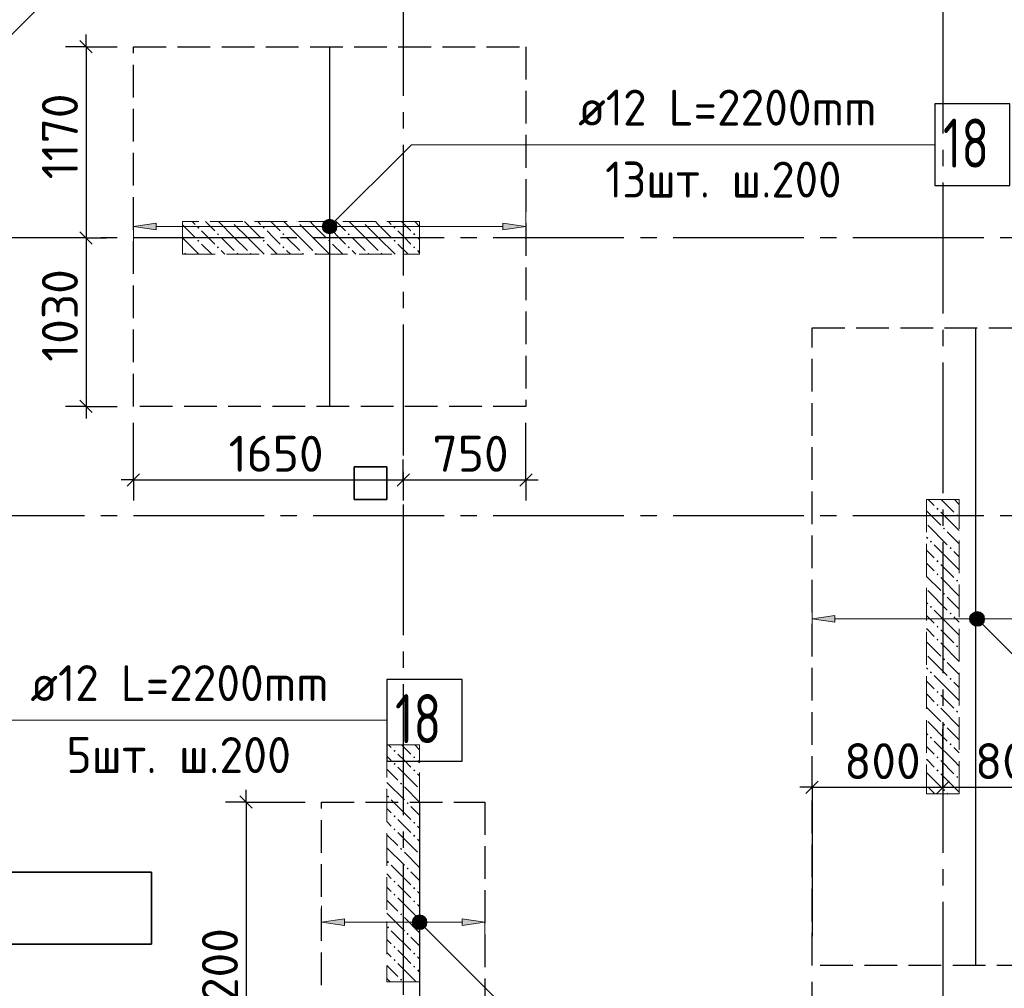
# Model space of a CAD drawing. Header units: millimetres. Extents: x 40580 to 1930067, y -240640 to 81020.
# Tile 258 of 656: x 783178 to 789199, y -225848 to -219923. Entities that reach past the tile are written whole.
import ezdxf

# ---------------------------------------------------------------- set-up
doc = ezdxf.new("R2010")
doc.units = ezdxf.units.MM
for name, pattern in [('______2', [270, 200, -70]), ('______5', [1100, 800, -100, 100, -100]), ('CENTER', [2, 1.25, -0.25, 0.25, -0.25])]:
    doc.linetypes.add(name, pattern=pattern)
for name, color, linetype, lineweight in [('Standard', 7, 'Continuous', 25), ('ДОП Верх по У', 7, 'Continuous', 25), ('ЖБ Перекрытие верхний уровень', 7, 'Continuous', 35), ('ОСИ', 7, 'CENTER', 15), ('Позиционная метка номер позиции', 7, 'Continuous', 13), ('Примечания', 7, 'Continuous', 13)]:
    doc.layers.add(name, color=color, linetype=linetype, lineweight=lineweight)
doc.layers.add('ЖБ Пилон', color=7, linetype='______2', lineweight=13, true_color=0xa0a0a0)
doc.styles.add('ISOCPEUR', font='isocpeur.ttf')

msp = doc.modelspace()

# ---------------------------------------------------------------- hatches: boundary and pattern name
at = {"layer": 'ДОП Верх по У', "linetype": 'Continuous', "lineweight": 13, "transparency": 33554687}
for points in [[(784013.2, -221208.6), (783873.2, -221188.6), (784013.2, -221168.6)], [(788163.2, -223608.6), (788023.2, -223588.6), (788163.2, -223568.6)], [(785163.2, -225463.9), (785023.2, -225443.9), (785163.2, -225423.9)]]:
    msp.add_hatch(color=7, dxfattribs=at).paths.add_polyline_path(points, flags=16)
for points in [[(785041, -221207.3), (785041, -221169.8), (785035.7, -221188.6)], [(785041, -221169.8), (785054.5, -221220.8), (785054.5, -221156.3)], [(785041, -221169.8), (785041, -221207.3), (785054.5, -221220.8)], [(785054.5, -221156.3), (785073.2, -221226.1), (785073.2, -221151.1)], [(785054.5, -221156.3), (785054.5, -221220.8), (785073.2, -221226.1)], [(785073.2, -221151.1), (785073.2, -221226.1), (785092, -221220.8)], [(785073.2, -221151.1), (785092, -221220.8), (785092, -221156.3)], [(785092, -221156.3), (785092, -221220.8), (785105.5, -221207.3)], [(785092, -221156.3), (785105.5, -221207.3), (785105.5, -221169.8)], [(785105.5, -221169.8), (785105.5, -221207.3), (785110.7, -221188.6)], [(786133.2, -221208.6), (786273.2, -221188.6), (786133.2, -221168.6)], [(789004.5, -223556.3), (789023.2, -223626.1), (789023.2, -223551.1)], [(789023.2, -223551.1), (789023.2, -223626.1), (789042, -223620.8)], [(789023.2, -223551.1), (789042, -223620.8), (789042, -223556.3)], [(788991, -223607.3), (788991, -223569.8), (788985.7, -223588.6)], [(788991, -223569.8), (789004.5, -223620.8), (789004.5, -223556.3)], [(788991, -223569.8), (788991, -223607.3), (789004.5, -223620.8)], [(789004.5, -223556.3), (789004.5, -223620.8), (789023.2, -223626.1)], [(789042, -223556.3), (789042, -223620.8), (789055.5, -223607.3)], [(789042, -223556.3), (789055.5, -223607.3), (789055.5, -223569.8)], [(789055.5, -223569.8), (789055.5, -223607.3), (789060.7, -223588.6)], [(785591, -225425.2), (785604.5, -225476.2), (785604.5, -225411.7)], [(785604.5, -225411.7), (785623.2, -225481.4), (785623.2, -225406.4)], [(785604.5, -225411.7), (785604.5, -225476.2), (785623.2, -225481.4)], [(785623.2, -225406.4), (785623.2, -225481.4), (785642, -225476.2)], [(785623.2, -225406.4), (785642, -225476.2), (785642, -225411.7)], [(785642, -225411.7), (785642, -225476.2), (785655.5, -225462.7)], [(785642, -225411.7), (785655.5, -225462.7), (785655.5, -225425.2)], [(785591, -225462.7), (785591, -225425.2), (785585.7, -225443.9)], [(785591, -225425.2), (785591, -225462.7), (785604.5, -225476.2)], [(785655.5, -225425.2), (785655.5, -225462.7), (785660.7, -225443.9)], [(785883.2, -225463.9), (786023.2, -225443.9), (785883.2, -225423.9)]]:
    msp.add_hatch(color=7, dxfattribs=at).paths.add_polyline_path(points)
at = {"layer": 'ЖБ Пилон', "linetype": 'Continuous', "lineweight": -3, "transparency": 33554687}
for points in [[(784263.7, -221195.5), (784270.2, -221189), (784276.7, -221195.5), (784270.2, -221202)], [(784473.5, -221158.6), (784470.2, -221162), (784466.8, -221158.6)], [(784663.7, -221195.5), (784670.2, -221189), (784676.7, -221195.5), (784670.2, -221202)], [(784873.5, -221158.6), (784870.2, -221162), (784866.8, -221158.6)], [(785063.7, -221195.5), (785070.2, -221189), (785076.7, -221195.5), (785070.2, -221202)], [(785273.5, -221158.6), (785270.2, -221162), (785266.8, -221158.6)], [(785463.7, -221195.5), (785470.2, -221189), (785476.7, -221195.5), (785470.2, -221202)], [(784383.7, -221235.5), (784390.2, -221229), (784396.7, -221235.5), (784390.2, -221242)], [(784783.7, -221235.5), (784790.2, -221229), (784796.7, -221235.5), (784790.2, -221242)], [(785183.7, -221235.5), (785190.2, -221229), (785196.7, -221235.5), (785190.2, -221242)], [(785583.7, -221235.5), (785590.2, -221229), (785596.7, -221235.5), (785590.2, -221242)], [(784263.7, -221275.5), (784270.2, -221269), (784276.7, -221275.5), (784270.2, -221282)], [(784383.7, -221315.5), (784390.2, -221309), (784396.7, -221315.5), (784390.2, -221322)], [(784663.7, -221275.5), (784670.2, -221269), (784676.7, -221275.5), (784670.2, -221282)], [(784783.7, -221315.5), (784790.2, -221309), (784796.7, -221315.5), (784790.2, -221322)], [(785063.7, -221275.5), (785070.2, -221269), (785076.7, -221275.5), (785070.2, -221282)], [(785183.7, -221315.5), (785190.2, -221309), (785196.7, -221315.5), (785190.2, -221322)], [(785463.7, -221275.5), (785470.2, -221269), (785476.7, -221275.5), (785470.2, -221282)], [(785583.7, -221315.5), (785590.2, -221309), (785596.7, -221315.5), (785590.2, -221322)], [(784183.7, -221355.5), (784190.2, -221349), (784196.7, -221355.5), (784193.6, -221358.6), (784186.8, -221358.6)], [(784503.7, -221355.5), (784510.2, -221349), (784516.7, -221355.5), (784513.6, -221358.6), (784506.8, -221358.6)], [(784583.7, -221355.5), (784590.2, -221349), (784596.7, -221355.5), (784593.6, -221358.6), (784586.8, -221358.6)], [(784903.7, -221355.5), (784910.2, -221349), (784916.7, -221355.5), (784913.6, -221358.6), (784906.8, -221358.6)], [(784983.7, -221355.5), (784990.2, -221349), (784996.7, -221355.5), (784993.6, -221358.6), (784986.8, -221358.6)], [(785303.7, -221355.5), (785310.2, -221349), (785316.7, -221355.5), (785313.6, -221358.6), (785306.8, -221358.6)], [(785383.7, -221355.5), (785390.2, -221349), (785396.7, -221355.5), (785393.6, -221358.6), (785386.8, -221358.6)], [(788783.7, -222915.5), (788790.2, -222909), (788796.7, -222915.5), (788790.2, -222922)], [(788903.7, -222955.5), (788910.2, -222949), (788916.7, -222955.5), (788910.2, -222962)], [(788823.7, -223035.5), (788830.2, -223029), (788836.7, -223035.5), (788830.2, -223042)], [(788743.7, -223115.5), (788750.2, -223109), (788756.7, -223115.5), (788750.2, -223122)], [(788863.7, -223155.5), (788870.2, -223149), (788876.7, -223155.5), (788870.2, -223162)], [(788783.7, -223235.5), (788790.2, -223229), (788796.7, -223235.5), (788790.2, -223242)], [(788783.7, -223315.5), (788790.2, -223309), (788796.7, -223315.5), (788790.2, -223322)], [(788903.7, -223355.5), (788910.2, -223349), (788916.7, -223355.5), (788910.2, -223362)], [(788823.7, -223435.5), (788830.2, -223429), (788836.7, -223435.5), (788830.2, -223442)], [(788743.7, -223515.5), (788750.2, -223509), (788756.7, -223515.5), (788750.2, -223522)], [(788863.7, -223555.5), (788870.2, -223549), (788876.7, -223555.5), (788870.2, -223562)], [(788783.7, -223635.5), (788790.2, -223629), (788796.7, -223635.5), (788790.2, -223642)], [(788783.7, -223715.5), (788790.2, -223709), (788796.7, -223715.5), (788790.2, -223722)], [(788903.7, -223755.5), (788910.2, -223749), (788916.7, -223755.5), (788910.2, -223762)], [(788823.7, -223835.5), (788830.2, -223829), (788836.7, -223835.5), (788830.2, -223842)], [(788743.7, -223915.5), (788750.2, -223909), (788756.7, -223915.5), (788750.2, -223922)], [(788863.7, -223955.5), (788870.2, -223949), (788876.7, -223955.5), (788870.2, -223962)], [(788783.7, -224035.5), (788790.2, -224029), (788796.7, -224035.5), (788790.2, -224042)], [(788783.7, -224115.5), (788790.2, -224109), (788796.7, -224115.5), (788790.2, -224122)], [(788903.7, -224155.5), (788910.2, -224149), (788916.7, -224155.5), (788910.2, -224162)], [(788823.7, -224235.5), (788830.2, -224229), (788836.7, -224235.5), (788830.2, -224242)], [(788743.7, -224315.5), (788750.2, -224309), (788756.7, -224315.5), (788750.2, -224322)], [(785463.7, -224395.5), (785470.2, -224389), (785476.7, -224395.5), (785470.2, -224402)], [(788863.7, -224355.5), (788870.2, -224349), (788876.7, -224355.5), (788870.2, -224362)], [(785583.7, -224435.5), (785590.2, -224429), (785596.7, -224435.5), (785590.2, -224442)], [(788783.7, -224435.5), (788790.2, -224429), (788796.7, -224435.5), (788790.2, -224442)], [(785463.7, -224475.5), (785470.2, -224469), (785476.7, -224475.5), (785470.2, -224482)], [(785583.7, -224515.5), (785590.2, -224509), (785596.7, -224515.5), (785590.2, -224522)], [(788783.7, -224515.5), (788790.2, -224509), (788796.7, -224515.5), (788790.2, -224522)], [(788903.7, -224555.5), (788910.2, -224549), (788916.7, -224555.5), (788910.2, -224562)], [(785503.7, -224595.5), (785510.2, -224589), (785516.7, -224595.5), (785510.2, -224602)], [(788823.7, -224635.5), (788830.2, -224629), (788836.7, -224635.5), (788830.2, -224642)], [(785423.7, -224675.5), (785430.2, -224669), (785436.7, -224675.5), (785430.2, -224682)], [(785543.7, -224715.5), (785550.2, -224709), (785556.7, -224715.5), (785550.2, -224722)], [(785463.7, -224795.5), (785470.2, -224789), (785476.7, -224795.5), (785470.2, -224802)], [(785463.7, -224875.5), (785470.2, -224869), (785476.7, -224875.5), (785470.2, -224882)], [(785583.7, -224835.5), (785590.2, -224829), (785596.7, -224835.5), (785590.2, -224842)], [(785583.7, -224915.5), (785590.2, -224909), (785596.7, -224915.5), (785590.2, -224922)], [(785503.7, -224995.5), (785510.2, -224989), (785516.7, -224995.5), (785510.2, -225002)], [(785423.7, -225075.5), (785430.2, -225069), (785436.7, -225075.5), (785430.2, -225082)], [(785543.7, -225115.5), (785550.2, -225109), (785556.7, -225115.5), (785550.2, -225122)], [(785463.7, -225195.5), (785470.2, -225189), (785476.7, -225195.5), (785470.2, -225202)], [(785583.7, -225235.5), (785590.2, -225229), (785596.7, -225235.5), (785590.2, -225242)], [(785463.7, -225275.5), (785470.2, -225269), (785476.7, -225275.5), (785470.2, -225282)], [(785583.7, -225315.5), (785590.2, -225309), (785596.7, -225315.5), (785590.2, -225322)], [(785503.7, -225395.5), (785510.2, -225389), (785516.7, -225395.5), (785510.2, -225402)], [(785423.7, -225475.5), (785430.2, -225469), (785436.7, -225475.5), (785430.2, -225482)], [(785543.7, -225515.5), (785550.2, -225509), (785556.7, -225515.5), (785550.2, -225522)], [(785463.7, -225595.5), (785470.2, -225589), (785476.7, -225595.5), (785470.2, -225602)], [(785583.7, -225635.5), (785590.2, -225629), (785596.7, -225635.5), (785590.2, -225642)], [(785463.7, -225675.5), (785470.2, -225669), (785476.7, -225675.5), (785470.2, -225682)], [(785583.7, -225715.5), (785590.2, -225709), (785596.7, -225715.5), (785590.2, -225722)], [(785503.7, -225795.5), (785510.2, -225789), (785516.7, -225795.5), (785510.2, -225802)]]:
    msp.add_hatch(color=7, dxfattribs=at).paths.add_polyline_path(points, flags=16)
at = {"layer": 'Позиционная метка номер позиции', "linetype": 'Continuous', "lineweight": 13, "transparency": 33554687}
for points in [[(785041.4, -221156.8), (785116.5, -221200), (785061.8, -221145.3)], [(785061.8, -221145.3), (785116.5, -221200), (785116.5, -221177.1)], [(785061.8, -221145.3), (785116.5, -221177.1), (785084.7, -221145.3)], [(785084.7, -221145.3), (785116.5, -221177.1), (785105.1, -221156.8)], [(785030, -221177.1), (785105.1, -221220.4), (785041.4, -221156.8)], [(785030, -221200), (785084.7, -221231.9), (785030, -221177.1)], [(785030, -221177.1), (785084.7, -221231.9), (785105.1, -221220.4)], [(785061.8, -221231.9), (785030, -221200), (785041.4, -221220.4)], [(785030, -221200), (785061.8, -221231.9), (785084.7, -221231.9)], [(785041.4, -221156.8), (785105.1, -221220.4), (785116.5, -221200)], [(788990, -223577.1), (789021.8, -223545.3), (789001.4, -223556.8)], [(789021.8, -223545.3), (788990, -223577.1), (788990, -223600)], [(789021.8, -223545.3), (788990, -223600), (789044.7, -223545.3)], [(789044.7, -223545.3), (788990, -223600), (789001.4, -223620.4)], [(789044.7, -223545.3), (789001.4, -223620.4), (789065.1, -223556.8)], [(789065.1, -223556.8), (789001.4, -223620.4), (789021.8, -223631.9)], [(789065.1, -223556.8), (789021.8, -223631.9), (789076.5, -223577.1)], [(789076.5, -223577.1), (789021.8, -223631.9), (789044.7, -223631.9)], [(789076.5, -223577.1), (789044.7, -223631.9), (789076.5, -223600)], [(789076.5, -223600), (789044.7, -223631.9), (789065.1, -223620.4)], [(785580, -225432.5), (785611.8, -225400.6), (785591.4, -225412.1)], [(785611.8, -225400.6), (785580, -225432.5), (785580, -225455.4)], [(785611.8, -225400.6), (785580, -225455.4), (785634.7, -225400.6)], [(785634.7, -225400.6), (785580, -225455.4), (785591.4, -225475.7)], [(785634.7, -225400.6), (785591.4, -225475.7), (785655.1, -225412.1)], [(785655.1, -225412.1), (785591.4, -225475.7), (785611.8, -225487.2)], [(785655.1, -225412.1), (785611.8, -225487.2), (785666.5, -225432.5)], [(785666.5, -225432.5), (785611.8, -225487.2), (785634.7, -225487.2)], [(785666.5, -225432.5), (785634.7, -225487.2), (785666.5, -225455.4)], [(785666.5, -225455.4), (785634.7, -225487.2), (785655.1, -225475.7)]]:
    msp.add_hatch(color=7, dxfattribs=at).paths.add_polyline_path(points)

# ---------------------------------------------------------------- linework, layer by layer
at = {"layer": 'Standard', "color": 7, "linetype": 'Continuous', "lineweight": -3, "transparency": 33554687}
for p, q in [((782431.2, -220711.6), (788130.4, -215012.3)), ((783583.9, -220088.6), (783583.9, -220013.6)), ((783583.9, -221258.6), (783583.9, -222288.6)), ((783583.9, -222288.6), (783583.9, -222363.6)), ((783873.2, -222738.4), (783798.2, -222738.4)), ((783873.2, -222738.4), (785523.2, -222738.4)), ((785523.2, -222738.4), (786273.2, -222738.4)), ((786273.2, -222738.4), (786348.2, -222738.4)), ((784562.4, -224708.6), (784562.4, -224633.6)), ((788023.2, -224618.6), (787948.2, -224618.6)), ((788023.2, -224618.6), (788823.2, -224618.6)), ((788823.2, -224618.6), (789623.2, -224618.6))]:
    msp.add_line(p, q, dxfattribs=at)
at = {"layer": 'Standard', "color": 7, "linetype": 'Continuous', "lineweight": 25, "transparency": 33554687}
for p, q in [((783546.4, -220051.1), (783621.4, -220126.1)), ((783546.4, -221221.1), (783621.4, -221296.1)), ((783546.4, -222251.1), (783621.4, -222326.1)), ((783835.7, -222775.9), (783910.7, -222700.9)), ((785485.7, -222775.9), (785560.7, -222700.9)), ((786235.7, -222775.9), (786310.7, -222700.9)), ((787985.7, -224656.1), (788060.7, -224581.1)), ((788785.7, -224656.1), (788860.7, -224581.1)), ((784524.9, -224671.1), (784599.9, -224746.1))]:
    msp.add_line(p, q, dxfattribs=at)
at = {"layer": 'Standard', "color": 251, "linetype": 'Continuous', "lineweight": -3, "true_color": 0x656565, "transparency": 33554687}
for p, q in [((783583.9, -220088.6), (783458.9, -220088.6)), ((783583.9, -220088.6), (783708.9, -220088.6)), ((783583.9, -220088.6), (783773.2, -220088.6)), ((783583.9, -221258.6), (783458.9, -221258.6)), ((783583.9, -221258.6), (783708.9, -221258.6)), ((783583.9, -221258.6), (783583.9, -221258.6)), ((783583.9, -222288.6), (783458.9, -222288.6)), ((783583.9, -222288.6), (783708.9, -222288.6)), ((783583.9, -222288.6), (783773.2, -222288.6)), ((783873.2, -222738.4), (783873.2, -222388.6)), ((786273.2, -222738.4), (786273.2, -222388.6)), ((783873.2, -222738.4), (783873.2, -222613.4)), ((785523.2, -222738.4), (785523.2, -222613.4)), ((786273.2, -222738.4), (786273.2, -222613.4)), ((783873.2, -222738.4), (783873.2, -222863.4)), ((785523.2, -222738.4), (785523.2, -222863.4)), ((785523.2, -222738.4), (785523.2, -222738.4)), ((786273.2, -222738.4), (786273.2, -222863.4)), ((788023.2, -224618.6), (788023.2, -224493.6)), ((788823.2, -224618.6), (788823.2, -224493.6)), ((788023.2, -224618.6), (788023.2, -224743.6)), ((788023.2, -224618.6), (788023.2, -225528.3)), ((788823.2, -224618.6), (788823.2, -224743.6)), ((784562.4, -224708.6), (784437.4, -224708.6)), ((784562.4, -224708.6), (784687.4, -224708.6)), ((784562.4, -224708.6), (784923.2, -224708.6))]:
    msp.add_line(p, q, dxfattribs=at)
at = {"layer": 'Standard', "color": 7, "linetype": 'Continuous', "lineweight": -3, "transparency": 33554687}
for points in [[(783583.9, -220088.6), (783583.9, -220921.5), (783583.9, -220921.5), (783583.9, -221258.6)], [(784562.4, -224708.6), (784562.4, -226086), (784562.4, -226086), (784562.4, -226908.6)]]:
    msp.add_lwpolyline(points, dxfattribs=at)
at = {"layer": 'Standard', "color": 251, "linetype": 'Continuous', "lineweight": -3, "true_color": 0x656565, "transparency": 33554687}
for points in [[(788823.2, -224618.6), (788823.2, -224601.6), (788823.2, -224601.6), (788823.2, -224263.6)], [(788023.2, -226371.6), (788023.2, -226354.6), (788023.2, -226354.6), (788023.2, -226354.6), (788023.2, -226354.6), (788023.2, -226354.6), (788023.2, -226354.6), (788023.2, -226354.6), (788023.2, -226354.6), (788023.2, -225808.6)]]:
    msp.add_lwpolyline(points, dxfattribs=at)
at = {"layer": 'ДОП Верх по У', "color": 7, "linetype": 'Continuous', "lineweight": -3, "transparency": 33554687}
for p, q in [((785073.2, -220094.6), (785073.2, -222282.6)), ((789023.2, -221814.6), (789023.2, -225702.6)), ((785623.2, -224714.6), (785623.2, -226902.6))]:
    msp.add_line(p, q, dxfattribs=at)
at = {"layer": 'ДОП Верх по У', "color": 7, "linetype": 'Continuous', "lineweight": 13, "transparency": 33554687}
for p, q in [((786573.2, -220688.6), (788659.2, -220688.6)), ((783223.2, -224208.6), (785309.2, -224208.6))]:
    msp.add_line(p, q, dxfattribs=at)
at = {"layer": 'ДОП Верх по У', "color": 251, "linetype": 'Continuous', "lineweight": 13, "true_color": 0x494949, "transparency": 33554687}
for p, q in [((783873.2, -221188.6), (783873.2, -221088.6)), ((786273.2, -221188.6), (786273.2, -221088.6)), ((783873.2, -221188.6), (784013.2, -221168.6)), ((784013.2, -221208.6), (783873.2, -221188.6)), ((783873.2, -221188.6), (783873.2, -221288.6)), ((783873.2, -221188.6), (783873.2, -221188.6)), ((784013.2, -221168.6), (784013.2, -221208.6)), ((784013.2, -221188.6), (785043.2, -221188.6)), ((785073.2, -221151.1), (785073.2, -221151.1)), ((785103.2, -221188.6), (786133.2, -221188.6)), ((786273.2, -221188.6), (786133.2, -221168.6)), ((786133.2, -221168.6), (786133.2, -221208.6)), ((786133.2, -221208.6), (786273.2, -221188.6)), ((786273.2, -221188.6), (786273.2, -221288.6)), ((786273.2, -221188.6), (786273.2, -221188.6)), ((785073.2, -221226.1), (785073.2, -221226.1)), ((788023.2, -223588.6), (788023.2, -223488.6)), ((789023.2, -223551.1), (789023.2, -223551.1)), ((788023.2, -223588.6), (788163.2, -223568.6)), ((788163.2, -223608.6), (788023.2, -223588.6)), ((788023.2, -223588.6), (788023.2, -223688.6)), ((788023.2, -223588.6), (788023.2, -223588.6)), ((788163.2, -223568.6), (788163.2, -223608.6)), ((788163.2, -223588.6), (788993.2, -223588.6)), ((789053.2, -223588.6), (789483.2, -223588.6)), ((789023.2, -223626.1), (789023.2, -223626.1)), ((785023.2, -225443.9), (785023.2, -225343.9)), ((786023.2, -225443.9), (786023.2, -225343.9)), ((785623.2, -225406.4), (785623.2, -225406.4)), ((785023.2, -225443.9), (785163.2, -225423.9)), ((785163.2, -225463.9), (785023.2, -225443.9)), ((785023.2, -225443.9), (785023.2, -225543.9)), ((785023.2, -225443.9), (785023.2, -225443.9)), ((785163.2, -225423.9), (785163.2, -225463.9)), ((785163.2, -225443.9), (785593.2, -225443.9)), ((785623.2, -225481.4), (785623.2, -225481.4)), ((785653.2, -225443.9), (785883.2, -225443.9)), ((786023.2, -225443.9), (785883.2, -225423.9)), ((785883.2, -225423.9), (785883.2, -225463.9)), ((785883.2, -225463.9), (786023.2, -225443.9)), ((786023.2, -225443.9), (786023.2, -225543.9)), ((786023.2, -225443.9), (786023.2, -225443.9))]:
    msp.add_line(p, q, dxfattribs=at)
at = {"layer": 'ДОП Верх по У', "color": 7, "linetype": 'Continuous', "lineweight": 25, "transparency": 33554687}
for points in [[(788773.2, -220938.6), (789233.2, -220938.6), (789233.2, -220438.6), (788773.2, -220438.6), (788773.2, -220938.6)], [(785423.2, -224458.6), (785883.2, -224458.6), (785883.2, -223958.6), (785423.2, -223958.6), (785423.2, -224458.6)]]:
    msp.add_lwpolyline(points, dxfattribs=at)
at = {"layer": 'ДОП Верх по У', "color": 251, "linetype": 'Continuous', "lineweight": 13, "true_color": 0x494949, "transparency": 33554687}
for centre in [(785073.2, -221188.6), (789023.2, -223588.6), (785623.2, -225443.9)]:
    msp.add_circle(centre, 37.5, dxfattribs=at)
at = {"layer": 'ЖБ Перекрытие верхний уровень', "transparency": 33554687}
for p, q in [((785423.2, -222658.6), (785223.2, -222658.6)), ((785223.2, -222658.6), (785223.2, -222858.6)), ((785423.2, -222858.6), (785423.2, -222658.6)), ((785223.2, -222858.6), (785423.2, -222858.6)), ((783983.2, -225138.6), (782723.2, -225138.6)), ((783983.2, -225578.6), (783983.2, -225138.6)), ((782723.2, -225578.6), (783983.2, -225578.6))]:
    msp.add_line(p, q, dxfattribs=at)
at = {"layer": 'ЖБ Пилон', "color": 253, "linetype": '______2', "lineweight": 13, "true_color": 0xa0a0a0, "transparency": 33554687}
for p, q in [((785623.2, -221158.6), (784173.2, -221158.6)), ((784173.2, -221158.6), (784173.2, -221358.6)), ((785623.2, -221358.6), (785623.2, -221158.6)), ((784173.2, -221358.6), (785623.2, -221358.6)), ((788723.2, -222858.6), (788723.2, -224658.6)), ((788923.2, -222858.6), (788723.2, -222858.6)), ((788923.2, -224658.6), (788923.2, -222858.6)), ((785423.2, -224358.6), (785423.2, -225808.6)), ((785623.2, -224358.6), (785423.2, -224358.6)), ((785623.2, -225808.6), (785623.2, -224358.6)), ((788723.2, -224658.6), (788923.2, -224658.6)), ((785423.2, -225808.6), (785623.2, -225808.6))]:
    msp.add_line(p, q, dxfattribs=at)
at = {"layer": 'ЖБ Пилон', "color": 9, "linetype": 'Continuous', "lineweight": -3, "true_color": 0xc7c7c7, "transparency": 33554687}
for p, q in [((784173.2, -221178.5), (784250.2, -221255.5)), ((784233.3, -221158.6), (784250.2, -221175.5)), ((784313.3, -221158.6), (784370.2, -221215.5)), ((784490.2, -221255.5), (784393.3, -221158.6)), ((784490.2, -221175.5), (784570.2, -221255.5)), ((784570.2, -221175.5), (784553.3, -221158.6)), ((784570.2, -221175.5), (784650.2, -221255.5)), ((784633.3, -221158.6), (784650.2, -221175.5)), ((784713.3, -221158.6), (784770.2, -221215.5)), ((784890.2, -221255.5), (784793.3, -221158.6)), ((784890.2, -221175.5), (784970.2, -221255.5)), ((784970.2, -221175.5), (784953.3, -221158.6)), ((784970.2, -221175.5), (785050.2, -221255.5)), ((785033.3, -221158.6), (785050.2, -221175.5)), ((785113.3, -221158.6), (785170.2, -221215.5)), ((785290.2, -221255.5), (785193.3, -221158.6)), ((785290.2, -221175.5), (785370.2, -221255.5)), ((785370.2, -221175.5), (785353.3, -221158.6)), ((785370.2, -221175.5), (785450.2, -221255.5)), ((785433.3, -221158.6), (785450.2, -221175.5)), ((785513.3, -221158.6), (785570.2, -221215.5)), ((785623.2, -221188.5), (785593.3, -221158.6)), ((784173.2, -221258.5), (784273.3, -221358.6)), ((784330.2, -221255.5), (784290.2, -221215.5)), ((784370.2, -221295.5), (784330.2, -221255.5)), ((784410.2, -221255.5), (784490.2, -221335.5)), ((784490.2, -221255.5), (784570.2, -221335.5)), ((784570.2, -221255.5), (784673.3, -221358.6)), ((784730.2, -221255.5), (784690.2, -221215.5)), ((784770.2, -221295.5), (784730.2, -221255.5)), ((784810.2, -221255.5), (784890.2, -221335.5)), ((784890.2, -221255.5), (784970.2, -221335.5)), ((784970.2, -221255.5), (785073.3, -221358.6)), ((785130.2, -221255.5), (785090.2, -221215.5)), ((785170.2, -221295.5), (785130.2, -221255.5)), ((785210.2, -221255.5), (785290.2, -221335.5)), ((785290.2, -221255.5), (785370.2, -221335.5)), ((785370.2, -221255.5), (785473.3, -221358.6)), ((785530.2, -221255.5), (785490.2, -221215.5)), ((785570.2, -221295.5), (785530.2, -221255.5)), ((785610.2, -221255.5), (785623.2, -221268.5)), ((784290.2, -221295.5), (784353.3, -221358.6)), ((784690.2, -221295.5), (784753.3, -221358.6)), ((785090.2, -221295.5), (785153.3, -221358.6)), ((785490.2, -221295.5), (785553.3, -221358.6)), ((784410.2, -221335.5), (784433.3, -221358.6)), ((784810.2, -221335.5), (784833.3, -221358.6)), ((785210.2, -221335.5), (785233.3, -221358.6)), ((785610.2, -221335.5), (785623.2, -221348.5)), ((788770.2, -222895.5), (788733.3, -222858.6)), ((788813.3, -222858.6), (788890.2, -222935.5)), ((788893.3, -222858.6), (788923.2, -222888.5)), ((788723.2, -222928.5), (788810.2, -223015.5)), ((788810.2, -222935.5), (788923.2, -223048.5)), ((788730.2, -223015.5), (788850.2, -223135.5)), ((788923.2, -223128.5), (788850.2, -223055.5)), ((788723.2, -223088.5), (788730.2, -223095.5)), ((788723.2, -223168.5), (788770.2, -223215.5)), ((788890.2, -223255.5), (788770.2, -223135.5)), ((788890.2, -223175.5), (788923.2, -223208.5)), ((788730.2, -223255.5), (788723.2, -223248.5)), ((788770.2, -223295.5), (788730.2, -223255.5)), ((788810.2, -223255.5), (788890.2, -223335.5)), ((788890.2, -223255.5), (788923.2, -223288.5)), ((788723.2, -223328.5), (788810.2, -223415.5)), ((788810.2, -223335.5), (788923.2, -223448.5)), ((788730.2, -223415.5), (788850.2, -223535.5)), ((788723.2, -223488.5), (788730.2, -223495.5)), ((788923.2, -223528.5), (788850.2, -223455.5)), ((788890.2, -223655.5), (788770.2, -223535.5)), ((788723.2, -223568.5), (788770.2, -223615.5)), ((788890.2, -223575.5), (788923.2, -223608.5)), ((788730.2, -223655.5), (788723.2, -223648.5)), ((788770.2, -223695.5), (788730.2, -223655.5)), ((788810.2, -223655.5), (788890.2, -223735.5)), ((788890.2, -223655.5), (788923.2, -223688.5)), ((788723.2, -223728.5), (788810.2, -223815.5)), ((788810.2, -223735.5), (788923.2, -223848.5)), ((788730.2, -223815.5), (788850.2, -223935.5)), ((788923.2, -223928.5), (788850.2, -223855.5)), ((788723.2, -223888.5), (788730.2, -223895.5)), ((788723.2, -223968.5), (788770.2, -224015.5)), ((788890.2, -224055.5), (788770.2, -223935.5)), ((788890.2, -223975.5), (788923.2, -224008.5)), ((788730.2, -224055.5), (788723.2, -224048.5)), ((788770.2, -224095.5), (788730.2, -224055.5)), ((788810.2, -224055.5), (788890.2, -224135.5)), ((788890.2, -224055.5), (788923.2, -224088.5)), ((788723.2, -224128.5), (788810.2, -224215.5)), ((788810.2, -224135.5), (788923.2, -224248.5)), ((788730.2, -224215.5), (788850.2, -224335.5)), ((788923.2, -224328.5), (788850.2, -224255.5)), ((788723.2, -224288.5), (788730.2, -224295.5)), ((788890.2, -224455.5), (788770.2, -224335.5)), ((785433.3, -224358.6), (785450.2, -224375.5)), ((785513.3, -224358.6), (785570.2, -224415.5)), ((785623.2, -224388.5), (785593.3, -224358.6)), ((788723.2, -224368.5), (788770.2, -224415.5)), ((788890.2, -224375.5), (788923.2, -224408.5)), ((785423.2, -224428.5), (785450.2, -224455.5)), ((785530.2, -224455.5), (785490.2, -224415.5)), ((785570.2, -224495.5), (785530.2, -224455.5)), ((785610.2, -224455.5), (785623.2, -224468.5)), ((788730.2, -224455.5), (788723.2, -224448.5)), ((788770.2, -224495.5), (788730.2, -224455.5)), ((788810.2, -224455.5), (788890.2, -224535.5)), ((788890.2, -224455.5), (788923.2, -224488.5)), ((785423.2, -224508.5), (785490.2, -224575.5)), ((785490.2, -224495.5), (785610.2, -224615.5)), ((785610.2, -224535.5), (785623.2, -224548.5)), ((788723.2, -224528.5), (788810.2, -224615.5)), ((788810.2, -224535.5), (788923.2, -224648.5)), ((785423.2, -224588.5), (785530.2, -224695.5)), ((785530.2, -224615.5), (785623.2, -224708.5)), ((788730.2, -224615.5), (788773.3, -224658.6)), ((785450.2, -224695.5), (785570.2, -224815.5)), ((788853.3, -224658.6), (788850.2, -224655.5)), ((785423.2, -224748.5), (785450.2, -224775.5)), ((785623.2, -224788.5), (785570.2, -224735.5)), ((785530.2, -224855.5), (785490.2, -224815.5)), ((785423.2, -224828.5), (785450.2, -224855.5)), ((785570.2, -224895.5), (785530.2, -224855.5)), ((785610.2, -224855.5), (785623.2, -224868.5)), ((785423.2, -224908.5), (785490.2, -224975.5)), ((785490.2, -224895.5), (785610.2, -225015.5)), ((785610.2, -224935.5), (785623.2, -224948.5)), ((785423.2, -224988.5), (785530.2, -225095.5)), ((785530.2, -225015.5), (785623.2, -225108.5)), ((785450.2, -225095.5), (785570.2, -225215.5)), ((785423.2, -225148.5), (785450.2, -225175.5)), ((785623.2, -225188.5), (785570.2, -225135.5)), ((785423.2, -225228.5), (785450.2, -225255.5)), ((785530.2, -225255.5), (785490.2, -225215.5)), ((785490.2, -225295.5), (785610.2, -225415.5)), ((785570.2, -225295.5), (785530.2, -225255.5)), ((785610.2, -225255.5), (785623.2, -225268.5)), ((785423.2, -225308.5), (785490.2, -225375.5)), ((785610.2, -225335.5), (785623.2, -225348.5)), ((785423.2, -225388.5), (785530.2, -225495.5)), ((785530.2, -225415.5), (785623.2, -225508.5)), ((785450.2, -225495.5), (785570.2, -225615.5)), ((785623.2, -225588.5), (785570.2, -225535.5)), ((785423.2, -225548.5), (785450.2, -225575.5)), ((785423.2, -225628.5), (785450.2, -225655.5)), ((785530.2, -225655.5), (785490.2, -225615.5)), ((785570.2, -225695.5), (785530.2, -225655.5)), ((785610.2, -225655.5), (785623.2, -225668.5)), ((785423.2, -225708.5), (785490.2, -225775.5)), ((785490.2, -225695.5), (785603.3, -225808.6)), ((785610.2, -225735.5), (785623.2, -225748.5)), ((785423.2, -225788.5), (785443.3, -225808.6))]:
    msp.add_line(p, q, dxfattribs=at)
at = {"layer": 'ОСИ', "color": 8, "linetype": '______5', "lineweight": -3, "transparency": 33554687}
for p, q in [((788823.2, -214319.9), (788823.2, -233188.6)), ((785523.2, -215188.6), (785523.2, -233188.6)), ((792373.2, -221258.6), (762749.2, -221258.6)), ((792373.2, -222958.6), (762749.2, -222958.6))]:
    msp.add_line(p, q, dxfattribs=at)
at = {"layer": 'Позиционная метка номер позиции', "color": 7, "linetype": 'Continuous', "lineweight": 13, "transparency": 33554687}
for p, q in [((785041.4, -221156.8), (785041.4, -221156.8)), ((785105.1, -221156.8), (785105.1, -221156.8)), ((785041.4, -221220.4), (785041.4, -221220.4)), ((785105.1, -221220.4), (785105.1, -221220.4)), ((789001.4, -223556.8), (789001.4, -223556.8)), ((789065.1, -223556.8), (789065.1, -223556.8)), ((789001.4, -223620.4), (789001.4, -223620.4)), ((789065.1, -223620.4), (789065.1, -223620.4)), ((785591.4, -225412.1), (785591.4, -225412.1)), ((785655.1, -225412.1), (785655.1, -225412.1)), ((785591.4, -225475.7), (785591.4, -225475.7)), ((785655.1, -225475.7), (785655.1, -225475.7))]:
    msp.add_line(p, q, dxfattribs=at)
for points in [[(785073.2, -221188.6), (785573.2, -220688.6), (788773.2, -220688.6)], [(789033.2, -223588.6), (789533.2, -224088.6), (794723.2, -224088.6)], [(782223.2, -224708.6), (782723.2, -224208.6), (785423.2, -224208.6)], [(785623.2, -225443.9), (786210.1, -226030.8), (786210.1, -230788.6), (788710.1, -230788.6)]]:
    msp.add_lwpolyline(points, dxfattribs=at)
for centre in [(785073.2, -221188.6), (789033.2, -223588.6), (785623.2, -225443.9)]:
    msp.add_circle(centre, 45, dxfattribs=at)
at = {"layer": 'Примечания', "color": 7, "linetype": '______2', "lineweight": -3, "transparency": 33554687}
for p, q in [((783873.2, -220088.6), (786273.2, -220088.6)), ((783873.2, -222288.6), (783873.2, -220088.6)), ((786273.2, -220088.6), (786273.2, -222288.6)), ((788023.2, -221808.6), (789623.2, -221808.6)), ((788023.2, -225708.6), (788023.2, -221808.6)), ((786273.2, -222288.6), (783873.2, -222288.6)), ((785023.2, -224708.6), (786023.2, -224708.6)), ((785023.2, -226908.6), (785023.2, -224708.6)), ((786023.2, -224708.6), (786023.2, -226908.6)), ((789623.2, -225708.6), (788023.2, -225708.6))]:
    msp.add_line(p, q, dxfattribs=at)

# ---------------------------------------------------------------- texts
at = {"layer": 'Standard', "color": 7, "linetype": 'Continuous', "lineweight": 25, "transparency": 33554687, "char_height": 220, "attachment_point": 7, "rotation": 90, "style": 'ISOCPEUR'}
for s, insert, width in [('1170', (783533.9, -220900.3), 578.854), ('1030', (783533.9, -222016), 610.165), ('2200', (784512.4, -226082.2), 672.628)]:
    msp.add_mtext(s, dxfattribs=dict(at, insert=insert, width=width))
at = {"layer": 'Standard', "color": 7, "linetype": 'Continuous', "lineweight": 25, "transparency": 33554687, "char_height": 220, "attachment_point": 7, "style": 'ISOCPEUR'}
for s, insert, width in [('1650', (784455.8, -222688.4), 610.159), ('750', (785702.7, -222688.4), 516.396), ('800', (788219.9, -224568.6), 531.967), ('800', (789019.9, -224568.6), 531.967)]:
    msp.add_mtext(s, dxfattribs=dict(at, insert=insert, width=width))
at = {"layer": 'ДОП Верх по У', "color": 7, "linetype": 'Continuous', "lineweight": 13, "transparency": 33554687, "attachment_point": 7, "style": 'ISOCPEUR'}
for s, insert, char_height, width in [('\\W0.96;ø12 L=2200mm ', (786593.2, -220571.2), 220, 2152.025), ('\\W0.75;18', (788823.2, -220828.6), 300, 472.641), ('\\W0.95;13шт. ш.200 ', (786758.2, -221011.2), 220, 1820.767), ('\\W0.96;ø12 L=2200mm ', (783243.2, -224091.2), 220, 2152.018), ('\\W0.75;18', (785473.2, -224348.6), 300, 472.649), ('\\W0.97;5шт. ш.200 ', (783463.2, -224531.2), 220, 1713.19)]:
    msp.add_mtext(s, dxfattribs=dict(at, insert=insert, char_height=char_height, width=width))

doc.saveas('drawing.dxf')
